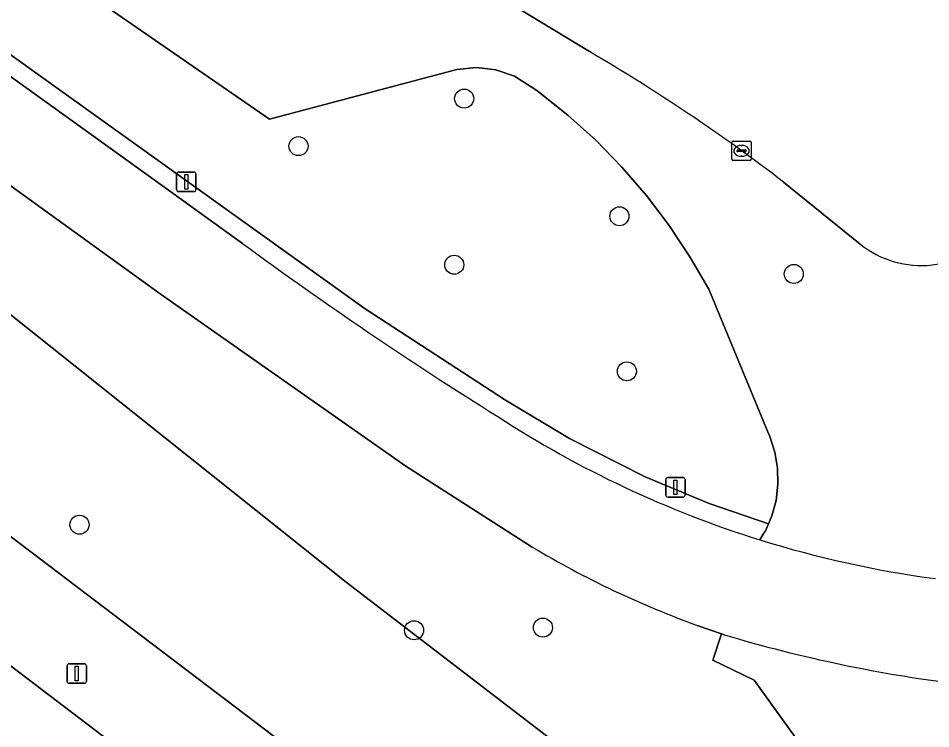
# Model space of a CAD drawing. Extents: x 158352 to 159489, y 383828 to 384603.
# Drawn here: x 158847.09 to 158893.95, y 383870.84 to 383907.33 of the extents above; entities that cross this region are included whole.
import ezdxf

# ---------------------------------------------------------------- set-up
doc = ezdxf.new("R2010")
doc.units = 0
for name, color, linetype in [('IMGEO_Berm_groen', 7, 'Continuous'), ('IMGEO_Boom', 7, 'Continuous'), ('IMGEO_Groenvoorziening', 7, 'Continuous'), ('IMGEO_Kolk', 7, 'Continuous'), ('IMGEO_Lichtmast', 7, 'Continuous'), ('IMGEO_Rijbaan_lokaal_open', 7, 'Continuous'), ('IMGEO_Rijbaan_regionaal_gesloten', 7, 'Continuous')]:
    doc.layers.add(name, color=color, linetype=linetype)

msp = doc.modelspace()

# ---------------------------------------------------------------- linework, layer by layer
at = {"layer": 'IMGEO_Berm_groen'}
for points in [[(158659.949, 384021.569), (158658.997, 384020.06), (158719.87, 383977.549), (158722.355, 383976.815), (158737.116, 383966.874), (158761.637, 383950.03), (158810.032, 383915.926), (158827.198, 383905.391), (158846.564, 383892.216), (158863.926, 383878.374), (158875.474, 383869.523), (158882.921, 383862.988), (158886.793, 383863.483), (158886.442, 383864.681), (158887.482, 383869.723), (158884.881, 383873.33), (158882.767, 383874.369), (158883.199, 383875.722), (158882.014, 383876.131)], [(158761.637, 383950.03), (158737.116, 383966.874), (158722.355, 383976.815), (158719.87, 383977.549), (158730.549, 383969.3), (158735.999, 383965.349), (158792.144, 383922.13), (158878.555, 383856.55)], [(158878.555, 383856.55), (158792.144, 383922.13), (158735.999, 383965.349)], [(158879.548, 383852.422), (158882.404, 383850.241), (158883.133, 383849.685), (158883.548, 383849.368), (158885.646, 383850.307), (158891.701, 383857.858), (158890.829, 383858.479), (158890.986, 383858.707), (158888.248, 383863.669), (158886.793, 383863.483), (158882.921, 383862.988), (158875.474, 383869.523), (158863.926, 383878.374), (158846.564, 383892.216), (158827.198, 383905.391), (158810.032, 383915.926), (158761.637, 383950.03)], [(158873.481, 383880.176), (158866.99, 383884.325), (158854.381, 383893.171), (158833.265, 383908.44)], [(158844.773, 383906.822), (158844.225, 383906.095), (158855.043, 383898.327), (158858.612, 383895.764)], [(158885.174, 383880.546), (158885.353, 383880.836), (158885.458, 383881.006), (158885.615, 383881.369), (158882.574, 383882.415), (158879.28, 383883.779), (158875.398, 383885.752), (158872.108, 383887.716), (158864.911, 383892.414), (158844.773, 383906.822)], [(158838.92, 383879.981), (158854.116, 383868.421), (158855.024, 383869.625), (158855.78, 383869.034), (158854.87, 383867.826), (158870.058, 383856.269), (158870.966, 383857.473), (158871.722, 383856.882), (158870.812, 383855.674), (158879.879, 383848.751), (158879.982, 383848.672), (158881.596, 383849.718), (158879.012, 383851.735), (158879.548, 383852.422)], [(158883.34, 383875.673), (158883.199, 383875.722), (158882.767, 383874.369), (158884.881, 383873.33), (158887.482, 383869.723), (158886.442, 383864.681), (158886.793, 383863.483), (158888.248, 383863.669), (158890.986, 383858.707), (158892.577, 383857.59), (158888.098, 383851.946), (158911.983, 383864.702)]]:
    msp.add_lwpolyline(points, dxfattribs=at)
for centre, radius, start, end in [((158984.052, 384066.632), 211.969, 233.71643, 237.9984), ((158901.344, 383932.383), 54.301, 236.9379, 252.6758), ((158898.815, 383922.595), 49.408, 239.1533, 250.1209), ((158904.357, 383945.785), 73.194, 253.31281, 263.05889)]:
    msp.add_arc(centre, radius, start, end, dxfattribs=at)
at = {"layer": 'IMGEO_Boom'}
for centre in [(158869.991, 383903.204), (158861.485, 383900.765), (158877.964, 383897.162), (158869.483, 383894.672), (158886.919, 383894.198), (158878.347, 383889.198), (158850.237, 383881.322), (158867.419, 383875.9), (158874.035, 383876.036)]:
    msp.add_circle(centre, 0.489, dxfattribs=at)
at = {"layer": 'IMGEO_Groenvoorziening'}
for points in [[(158815.357, 383932.963), (158859.991, 383902.143), (158869.615, 383904.704), (158870.62, 383904.797), (158871.622, 383904.678), (158872.578, 383904.354), (158873.673, 383903.657), (158873.81, 383903.555), (158875.318, 383902.355), (158876.749, 383901.064), (158878.096, 383899.685), (158879.355, 383898.226), (158880.521, 383896.691), (158881.589, 383895.087), (158882.555, 383893.419), (158885.57, 383886.125), (158885.693, 383885.843), (158885.948, 383885.051), (158886.087, 383884.231), (158886.107, 383883.399), (158886.007, 383882.573), (158885.789, 383881.77), (158885.615, 383881.369), (158885.458, 383881.006), (158885.353, 383880.836), (158885.174, 383880.546)], [(158879.355, 383898.226), (158878.096, 383899.685), (158876.749, 383901.064), (158875.318, 383902.355), (158873.81, 383903.555), (158873.673, 383903.657), (158872.578, 383904.354), (158871.622, 383904.678), (158870.62, 383904.797), (158869.615, 383904.704), (158859.991, 383902.143), (158815.357, 383932.963), (158842.289, 383911.153)], [(158844.343, 383907.849), (158844.38, 383907.896), (158845.136, 383907.304), (158844.773, 383906.822), (158864.911, 383892.414), (158872.108, 383887.716), (158875.398, 383885.752), (158879.28, 383883.779), (158882.574, 383882.415), (158885.615, 383881.369), (158885.789, 383881.77), (158886.007, 383882.573), (158886.107, 383883.399), (158886.087, 383884.231), (158885.948, 383885.051), (158885.693, 383885.843), (158885.57, 383886.125), (158882.555, 383893.419), (158881.589, 383895.087), (158880.521, 383896.691), (158879.355, 383898.226)], [(158876.427, 383905.616), (158872.704, 383907.882)], [(158890.327, 383895.734), (158886.398, 383898.915)]]:
    msp.add_lwpolyline(points, dxfattribs=at)
for centre, radius, start, end in [((158828.383, 383823.358), 95.261, 52.48173, 59.7122), ((158893.47, 383899.658), 5.028, 231.3087, 321.3183), ((158901.354, 383932.383), 54.303, 252.665, 262.4201)]:
    msp.add_arc(centre, radius, start, end, dxfattribs=at)
at = {"layer": 'IMGEO_Kolk'}
for p, q in [((158883.809, 383901.024), (158884.661, 383901.024)), ((158883.734, 383900.098), (158883.734, 383900.95)), ((158884.036, 383900.567), (158884.434, 383900.567)), ((158884.222, 383900.804), (158884.247, 383900.804)), ((158884.735, 383900.95), (158884.735, 383900.098)), ((158883.993, 383900.518), (158883.993, 383900.53)), ((158884.431, 383900.481), (158884.033, 383900.481)), ((158884.245, 383900.244), (158884.22, 383900.244)), ((158884.477, 383900.53), (158884.477, 383900.518)), ((158884.661, 383900.024), (158883.809, 383900.024))]:
    msp.add_line(p, q, dxfattribs=at)
for points in [[(158883.809, 383901.024), (158884.661, 383901.024)], [(158883.734, 383900.098), (158883.734, 383900.95)], [(158884.735, 383900.95), (158884.735, 383900.098)], [(158884.661, 383900.024), (158883.809, 383900.024)]]:
    msp.add_lwpolyline(points, dxfattribs=at)
for centre, radius, start, end in [((158883.811, 383900.948), 0.0765, 91.552, 178.448), ((158883.811, 383900.948), 0.0765, 91.552, 178.448), ((158884.659, 383900.948), 0.0765, 1.552, 88.448), ((158884.659, 383900.948), 0.0765, 1.552, 88.448), ((158884.033, 383900.527), 0.0403, 85.8775, 175.7526), ((158884.438, 383900.529), 0.0386, 1.7309, 96.639), ((158883.811, 383900.1), 0.0765, 181.552, 268.448), ((158883.811, 383900.1), 0.0765, 181.552, 268.448), ((158884.03, 383900.517), 0.0366, 178.938, 274.7102), ((158884.434, 383900.524), 0.043, 264.8664, 352.4533), ((158884.659, 383900.1), 0.0765, 271.552, 358.448), ((158884.659, 383900.1), 0.0765, 271.552, 358.448)]:
    msp.add_arc(centre, radius, start, end, dxfattribs=at)
for centre, major_axis, ratio, start_param, end_param in [((158884.221, 383900.524), (-0.387, 0.002), 0.722429, 4.712389, 7.853982), ((158884.246, 383900.524), (-0.39, 0.002), 0.717154, 1.570796, 4.712389)]:
    msp.add_ellipse(centre, major_axis=major_axis, ratio=ratio, start_param=start_param, end_param=end_param, dxfattribs=at)
at = {"layer": 'IMGEO_Lichtmast'}
for p, q in [((158855.227, 383898.53), (158855.227, 383899.33)), ((158855.227, 383899.33), (158855.227, 383898.53)), ((158855.327, 383899.43), (158856.117, 383899.43)), ((158856.117, 383899.43), (158855.327, 383899.43)), ((158856.217, 383899.33), (158856.217, 383898.53)), ((158856.217, 383898.53), (158856.217, 383899.33)), ((158856.117, 383898.43), (158855.327, 383898.43)), ((158855.327, 383898.43), (158856.117, 383898.43)), ((158880.445, 383883.741), (158881.235, 383883.741)), ((158881.235, 383883.741), (158880.445, 383883.741)), ((158880.345, 383882.841), (158880.345, 383883.641)), ((158880.345, 383883.641), (158880.345, 383882.841)), ((158881.335, 383883.641), (158881.335, 383882.841)), ((158881.335, 383882.841), (158881.335, 383883.641)), ((158881.235, 383882.741), (158880.445, 383882.741)), ((158880.445, 383882.741), (158881.235, 383882.741)), ((158849.603, 383873.277), (158849.603, 383874.077)), ((158849.603, 383874.077), (158849.603, 383873.277)), ((158849.703, 383874.177), (158850.493, 383874.177)), ((158850.493, 383874.177), (158849.703, 383874.177)), ((158850.593, 383874.077), (158850.593, 383873.277)), ((158850.593, 383873.277), (158850.593, 383874.077)), ((158850.493, 383873.177), (158849.703, 383873.177)), ((158849.703, 383873.177), (158850.493, 383873.177))]:
    msp.add_line(p, q, dxfattribs=at)
for points in [[(158855.647, 383899.305), (158855.797, 383899.305), (158855.797, 383898.555), (158855.647, 383898.555), (158855.647, 383899.305)], [(158880.765, 383883.616), (158880.915, 383883.616), (158880.915, 383882.866), (158880.765, 383882.866), (158880.765, 383883.616)], [(158850.023, 383874.052), (158850.173, 383874.052), (158850.173, 383873.302), (158850.023, 383873.302), (158850.023, 383874.052)]]:
    msp.add_lwpolyline(points, dxfattribs=at)
for centre, start, end in [((158855.327, 383899.33), 90, 180), ((158855.327, 383899.33), 90, 180), ((158856.117, 383899.33), 0, 90), ((158856.117, 383899.33), 360, 90), ((158855.327, 383898.53), 180, 270), ((158855.327, 383898.53), 180, 270), ((158856.117, 383898.53), 270, 0), ((158856.117, 383898.53), 270, 0), ((158880.445, 383883.641), 90, 180), ((158880.445, 383883.641), 90, 180), ((158881.235, 383883.641), 0, 90), ((158881.235, 383883.641), 360, 90), ((158880.445, 383882.841), 180, 270), ((158880.445, 383882.841), 180, 270), ((158881.235, 383882.841), 270, 0), ((158881.235, 383882.841), 270, 0), ((158849.703, 383874.077), 90, 180), ((158849.703, 383874.077), 90, 180), ((158850.493, 383874.077), 0, 90), ((158850.493, 383874.077), 360, 90), ((158849.703, 383873.277), 180, 270), ((158849.703, 383873.277), 180, 270), ((158850.493, 383873.277), 270, 0), ((158850.493, 383873.277), 270, 0)]:
    msp.add_arc(centre, 0.1, start, end, dxfattribs=at)
at = {"layer": 'IMGEO_Rijbaan_lokaal_open'}
for points in [[(158890.133, 383907.999), (158877.427, 383915.735), (158872.704, 383907.882), (158876.427, 383905.616)], [(158886.398, 383898.915), (158890.327, 383895.734)]]:
    msp.add_lwpolyline(points, dxfattribs=at)
for centre, radius, start, end in [((158828.383, 383823.358), 95.261, 52.48173, 59.7122), ((158893.47, 383899.658), 5.028, 231.3087, 321.3183)]:
    msp.add_arc(centre, radius, start, end, dxfattribs=at)
at = {"layer": 'IMGEO_Rijbaan_regionaal_gesloten'}
for points in [[(158833.265, 383908.44), (158854.381, 383893.171), (158866.99, 383884.325), (158873.481, 383880.176)], [(158858.612, 383895.764), (158855.043, 383898.327), (158844.225, 383906.095)], [(158826.26, 383885.172), (158853.2, 383864.631), (158876.311, 383847.075), (158879.879, 383848.751), (158870.812, 383855.674), (158870.058, 383856.269), (158854.87, 383867.826), (158854.116, 383868.421), (158838.92, 383879.981)], [(158882.014, 383876.131), (158883.199, 383875.722), (158883.34, 383875.673)]]:
    msp.add_lwpolyline(points, dxfattribs=at)
for centre, radius, start, end in [((158984.052, 384066.632), 211.969, 233.71643, 237.9984), ((158901.344, 383932.383), 54.301, 236.9379, 252.6758), ((158901.354, 383932.383), 54.303, 252.665, 262.4201), ((158898.815, 383922.595), 49.408, 239.1533, 250.1209), ((158904.357, 383945.785), 73.194, 253.31281, 263.05889)]:
    msp.add_arc(centre, radius, start, end, dxfattribs=at)

doc.saveas('drawing.dxf')
